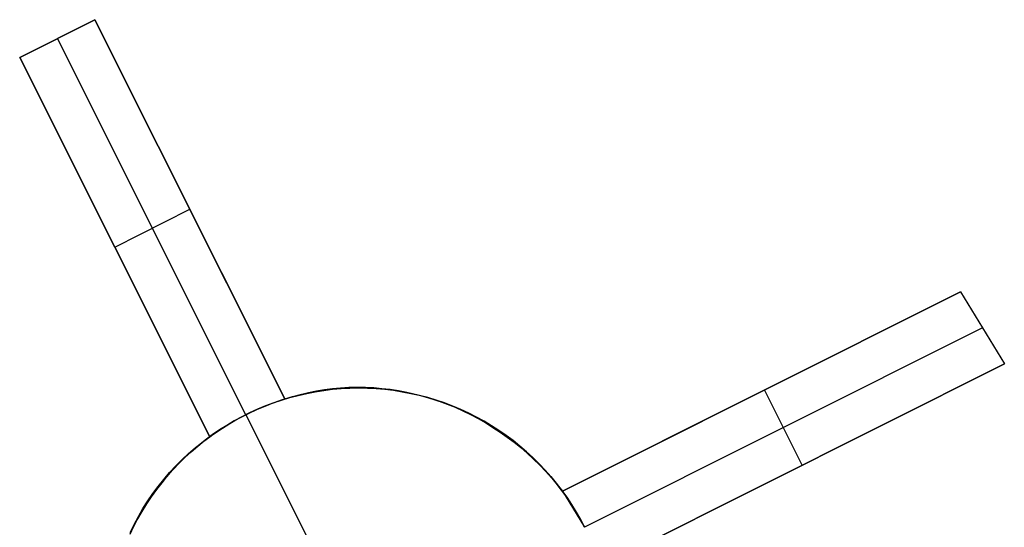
# Model space of a CAD drawing. Header units: millimetres. Extents: x 6038 to 7358, y -8545 to -7225.
# Tile 268 of 285: x 6761.86 to 6773.57, y -7818.69 to -7812.66. Entities that reach past the tile are written whole.
import ezdxf

# ---------------------------------------------------------------- set-up
doc = ezdxf.new("R2010")
doc.units = ezdxf.units.MM
doc.layers.add('color', color=7, linetype='Continuous')

msp = doc.modelspace()

# ---------------------------------------------------------------- linework, layer by layer
at = {"layer": 'color', "color": 254, "true_color": 0xcad1ee}
for p, q in [((6761.865, -7813.11, 11.448), (6762.759, -7812.662, 11.052)), ((6761.865, -7813.11, 11.448), (6762.759, -7812.662, 11.052)), ((6762.759, -7812.662, 10.7), (6761.865, -7813.11, 10.7)), ((6762.759, -7812.662, 10.7), (6761.865, -7813.11, 10.7)), ((6762.759, -7812.662, 11.052), (6765.018, -7817.169, 11.792)), ((6762.759, -7812.662, 10.7), (6762.759, -7812.662, 11.052)), ((6762.759, -7812.662, 11.052), (6765.018, -7817.169, 11.792)), ((6765.018, -7817.169, 5.658), (6762.759, -7812.662, 10.7)), ((6762.759, -7812.662, 10.7), (6762.759, -7812.662, 11.052)), ((6765.018, -7817.169, 5.658), (6762.759, -7812.662, 10.7)), ((6761.865, -7813.11, 11.074), (6762.709, -7812.687, 11.074)), ((6762.312, -7812.886, 10.7), (6762.312, -7812.886, 11.25)), ((6764.552, -7817.356, 5.7), (6762.312, -7812.886, 10.7)), ((6764.124, -7817.617, 12.196), (6761.865, -7813.11, 11.448)), ((6761.865, -7813.11, 10.7), (6761.865, -7813.11, 11.448)), ((6761.865, -7813.11, 10.7), (6761.865, -7813.11, 11.448)), ((6764.124, -7817.617, 12.196), (6761.865, -7813.11, 11.448)), ((6761.865, -7813.11, 10.7), (6764.124, -7817.617, 5.658)), ((6761.865, -7813.11, 10.7), (6764.124, -7817.617, 5.658)), ((6765.018, -7817.169, 8.725), (6763.643, -7814.427, 8.725)), ((6762.659, -7814.695, 8.927), (6764.124, -7817.617, 8.927)), ((6762.994, -7815.364, 8.179), (6763.888, -7814.915, 8.179)), ((6763.888, -7814.915, 8.179), (6763.888, -7814.915, 11.435)), ((6762.994, -7815.364, 8.179), (6762.994, -7815.364, 11.835)), ((6768.316, -7818.265, 11.115), (6773.048, -7815.894, 8.951)), ((6768.316, -7818.265, 11.115), (6773.048, -7815.894, 8.951)), ((6773.048, -7815.894, 8.951), (6768.316, -7818.265, 3.658)), ((6773.048, -7815.894, 8.951), (6768.316, -7818.265, 3.658)), ((6773.048, -7815.894, 8.951), (6773.57, -7816.751, 9.033)), ((6773.048, -7815.894, 8.951), (6773.57, -7816.751, 9.033)), ((6773.309, -7816.322, 8.992), (6768.578, -7818.694, 3.7)), ((6768.316, -7818.265, 7.386), (6771.65, -7816.595, 7.386)), ((6773.57, -7816.751, 9.033), (6768.764, -7819.159, 11.236)), ((6773.57, -7816.751, 9.033), (6768.764, -7819.159, 11.236)), ((6768.764, -7819.159, 3.658), (6773.57, -7816.751, 9.033)), ((6768.764, -7819.159, 3.658), (6773.57, -7816.751, 9.033)), ((6765.175, -7817.126, 3.11), (6765.277, -7817.102, 3.11)), ((6765.283, -7817.101, -7.3), (6765.182, -7817.124, -7.3)), ((6765.283, -7817.101, -7.3), (6765.182, -7817.124, -7.3)), ((6765.202, -7817.114, 11.721), (6765.296, -7817.092, 11.686)), ((6765.202, -7817.114, 11.721), (6765.296, -7817.092, 11.686)), ((6765.277, -7817.102, 3.11), (6765.378, -7817.083, 3.11)), ((6765.385, -7817.082, -7.3), (6765.283, -7817.101, -7.3)), ((6765.385, -7817.082, -7.3), (6765.283, -7817.101, -7.3)), ((6765.296, -7817.092, 11.686), (6765.391, -7817.073, 11.652)), ((6765.296, -7817.092, 11.686), (6765.391, -7817.073, 11.652)), ((6765.378, -7817.083, 3.11), (6765.481, -7817.067, 3.11)), ((6765.487, -7817.066, -7.3), (6765.385, -7817.082, -7.3)), ((6765.487, -7817.066, -7.3), (6765.385, -7817.082, -7.3)), ((6765.391, -7817.073, 11.652), (6765.487, -7817.057, 11.618)), ((6765.391, -7817.073, 11.652), (6765.487, -7817.057, 11.618)), ((6765.481, -7817.067, 3.11), (6765.584, -7817.054, 3.11)), ((6765.487, -7817.057, 11.618), (6765.583, -7817.045, 11.586)), ((6765.487, -7817.057, 11.618), (6765.583, -7817.045, 11.586)), ((6765.59, -7817.053, -7.3), (6765.487, -7817.066, -7.3)), ((6765.59, -7817.053, -7.3), (6765.487, -7817.066, -7.3)), ((6765.583, -7817.045, 11.586), (6765.68, -7817.036, 11.554)), ((6765.583, -7817.045, 11.586), (6765.68, -7817.036, 11.554)), ((6765.584, -7817.054, 3.11), (6765.687, -7817.045, 3.11)), ((6765.693, -7817.045, -7.3), (6765.59, -7817.053, -7.3)), ((6765.693, -7817.045, -7.3), (6765.59, -7817.053, -7.3)), ((6765.68, -7817.036, 11.554), (6765.778, -7817.03, 11.523)), ((6765.68, -7817.036, 11.554), (6765.778, -7817.03, 11.523)), ((6765.687, -7817.045, 3.11), (6765.791, -7817.04, 3.11)), ((6765.797, -7817.039, -7.3), (6765.693, -7817.045, -7.3)), ((6765.797, -7817.039, -7.3), (6765.693, -7817.045, -7.3)), ((6765.778, -7817.03, 11.523), (6765.876, -7817.028, 11.493)), ((6765.778, -7817.03, 11.523), (6765.876, -7817.028, 11.493)), ((6765.791, -7817.04, 3.11), (6765.895, -7817.038, 3.11)), ((6765.9, -7817.038, -7.3), (6765.797, -7817.039, -7.3)), ((6765.9, -7817.038, -7.3), (6765.797, -7817.039, -7.3)), ((6765.876, -7817.028, 11.493), (6765.974, -7817.03, 11.463)), ((6765.876, -7817.028, 11.493), (6765.974, -7817.03, 11.463)), ((6765.895, -7817.038, 3.11), (6765.998, -7817.04, 3.11)), ((6766.004, -7817.04, -7.3), (6765.9, -7817.038, -7.3)), ((6766.004, -7817.04, -7.3), (6765.9, -7817.038, -7.3)), ((6765.974, -7817.03, 11.463), (6766.073, -7817.034, 11.435)), ((6765.974, -7817.03, 11.463), (6766.073, -7817.034, 11.435)), ((6765.998, -7817.04, 3.11), (6766.102, -7817.045, 3.11)), ((6766.107, -7817.045, -7.3), (6766.004, -7817.04, -7.3)), ((6766.107, -7817.045, -7.3), (6766.004, -7817.04, -7.3)), ((6766.073, -7817.034, 11.435), (6766.171, -7817.043, 11.408)), ((6766.073, -7817.034, 11.435), (6766.171, -7817.043, 11.408)), ((6766.102, -7817.045, 3.11), (6766.205, -7817.054, 3.11)), ((6766.21, -7817.054, -7.3), (6766.107, -7817.045, -7.3)), ((6766.21, -7817.054, -7.3), (6766.107, -7817.045, -7.3)), ((6766.171, -7817.043, 11.408), (6766.27, -7817.054, 11.381)), ((6766.171, -7817.043, 11.408), (6766.27, -7817.054, 11.381)), ((6766.205, -7817.054, 3.11), (6766.308, -7817.066, 3.11)), ((6766.313, -7817.067, -7.3), (6766.21, -7817.054, -7.3)), ((6766.313, -7817.067, -7.3), (6766.21, -7817.054, -7.3)), ((6766.27, -7817.054, 11.381), (6766.368, -7817.069, 11.356)), ((6766.27, -7817.054, 11.381), (6766.368, -7817.069, 11.356)), ((6766.308, -7817.066, 3.11), (6766.411, -7817.082, 3.11)), ((6766.416, -7817.083, -7.3), (6766.313, -7817.067, -7.3)), ((6766.416, -7817.083, -7.3), (6766.313, -7817.067, -7.3)), ((6766.368, -7817.069, 11.356), (6766.466, -7817.088, 11.332)), ((6766.368, -7817.069, 11.356), (6766.466, -7817.088, 11.332)), ((6766.411, -7817.082, 3.11), (6766.513, -7817.102, 3.11)), ((6766.517, -7817.103, -7.3), (6766.416, -7817.083, -7.3)), ((6766.517, -7817.103, -7.3), (6766.416, -7817.083, -7.3)), ((6766.466, -7817.088, 11.332), (6766.564, -7817.11, 11.309)), ((6766.466, -7817.088, 11.332), (6766.564, -7817.11, 11.309)), ((6766.513, -7817.102, 3.11), (6766.614, -7817.125, 3.11)), ((6766.618, -7817.126, -7.3), (6766.517, -7817.103, -7.3)), ((6766.618, -7817.126, -7.3), (6766.517, -7817.103, -7.3)), ((6766.564, -7817.11, 11.309), (6766.661, -7817.135, 11.287)), ((6766.564, -7817.11, 11.309), (6766.661, -7817.135, 11.287)), ((6770.682, -7817.08, 6.304), (6770.682, -7817.08, 10.034)), ((6771.167, -7817.955, 6.345), (6770.719, -7817.061, 6.345)), ((6764.781, -7817.253, 3.11), (6764.878, -7817.216, 3.11)), ((6764.885, -7817.213, -7.3), (6764.788, -7817.25, -7.3)), ((6764.885, -7817.213, -7.3), (6764.788, -7817.25, -7.3)), ((6764.815, -7817.239, 5.686), (6764.882, -7817.214, 5.679)), ((6764.815, -7817.239, 5.686), (6764.882, -7817.214, 5.679)), ((6764.878, -7817.216, 3.11), (6764.976, -7817.182, 3.11)), ((6764.882, -7817.214, 5.679), (6764.95, -7817.191, 5.669)), ((6764.882, -7817.214, 5.679), (6764.95, -7817.191, 5.669)), ((6764.983, -7817.18, -7.3), (6764.885, -7817.213, -7.3)), ((6764.983, -7817.18, -7.3), (6764.885, -7817.213, -7.3)), ((6764.95, -7817.191, 5.669), (6765.018, -7817.169, 5.658)), ((6764.95, -7817.191, 5.669), (6765.018, -7817.169, 5.658)), ((6764.976, -7817.182, 3.11), (6765.075, -7817.152, 3.11)), ((6765.082, -7817.15, -7.3), (6764.983, -7817.18, -7.3)), ((6765.082, -7817.15, -7.3), (6764.983, -7817.18, -7.3)), ((6765.018, -7817.169, 11.792), (6765.109, -7817.14, 11.756)), ((6765.018, -7817.169, 11.792), (6765.109, -7817.14, 11.756)), ((6765.018, -7817.169, 5.658), (6765.018, -7817.169, 11.792)), ((6765.018, -7817.169, 5.658), (6765.018, -7817.169, 11.792)), ((6765.075, -7817.152, 3.11), (6765.175, -7817.126, 3.11)), ((6765.182, -7817.124, -7.3), (6765.082, -7817.15, -7.3)), ((6765.182, -7817.124, -7.3), (6765.082, -7817.15, -7.3)), ((6765.109, -7817.14, 11.756), (6765.202, -7817.114, 11.721)), ((6765.109, -7817.14, 11.756), (6765.202, -7817.114, 11.721)), ((6766.614, -7817.125, 3.11), (6766.714, -7817.152, 3.11)), ((6766.718, -7817.153, -7.3), (6766.618, -7817.126, -7.3)), ((6766.718, -7817.153, -7.3), (6766.618, -7817.126, -7.3)), ((6766.661, -7817.135, 11.287), (6766.757, -7817.163, 11.266)), ((6766.661, -7817.135, 11.287), (6766.757, -7817.163, 11.266)), ((6766.714, -7817.152, 3.11), (6766.813, -7817.182, 3.11)), ((6766.817, -7817.183, -7.3), (6766.718, -7817.153, -7.3)), ((6766.817, -7817.183, -7.3), (6766.718, -7817.153, -7.3)), ((6766.757, -7817.163, 11.266), (6766.853, -7817.195, 11.246)), ((6766.757, -7817.163, 11.266), (6766.853, -7817.195, 11.246)), ((6766.813, -7817.182, 3.11), (6766.912, -7817.215, 3.11)), ((6766.915, -7817.216, -7.3), (6766.817, -7817.183, -7.3)), ((6766.915, -7817.216, -7.3), (6766.817, -7817.183, -7.3)), ((6766.853, -7817.195, 11.246), (6766.948, -7817.23, 11.228)), ((6766.853, -7817.195, 11.246), (6766.948, -7817.23, 11.228)), ((6766.912, -7817.215, 3.11), (6767.009, -7817.252, 3.11)), ((6767.012, -7817.253, -7.3), (6766.915, -7817.216, -7.3)), ((6767.012, -7817.253, -7.3), (6766.915, -7817.216, -7.3)), ((6766.948, -7817.23, 11.228), (6767.041, -7817.268, 11.211)), ((6766.948, -7817.23, 11.228), (6767.041, -7817.268, 11.211)), ((6764.498, -7817.383, 3.11), (6764.591, -7817.336, 3.11)), ((6764.598, -7817.333, -7.3), (6764.506, -7817.379, -7.3)), ((6764.598, -7817.333, -7.3), (6764.506, -7817.379, -7.3)), ((6764.552, -7817.356, 5.7), (6764.617, -7817.324, 5.699)), ((6764.552, -7817.356, 5.7), (6764.617, -7817.324, 5.699)), ((6764.591, -7817.336, 3.11), (6764.685, -7817.293, 3.11)), ((6764.692, -7817.29, -7.3), (6764.598, -7817.333, -7.3)), ((6764.692, -7817.29, -7.3), (6764.598, -7817.333, -7.3)), ((6764.617, -7817.324, 5.699), (6764.682, -7817.294, 5.697)), ((6764.617, -7817.324, 5.699), (6764.682, -7817.294, 5.697)), ((6764.682, -7817.294, 5.697), (6764.748, -7817.266, 5.692)), ((6764.682, -7817.294, 5.697), (6764.748, -7817.266, 5.692)), ((6764.685, -7817.293, 3.11), (6764.781, -7817.253, 3.11)), ((6764.788, -7817.25, -7.3), (6764.692, -7817.29, -7.3)), ((6764.788, -7817.25, -7.3), (6764.692, -7817.29, -7.3)), ((6764.748, -7817.266, 5.692), (6764.815, -7817.239, 5.686)), ((6764.748, -7817.266, 5.692), (6764.815, -7817.239, 5.686)), ((6767.009, -7817.252, 3.11), (6767.104, -7817.292, 3.11)), ((6767.108, -7817.293, -7.3), (6767.012, -7817.253, -7.3)), ((6767.108, -7817.293, -7.3), (6767.012, -7817.253, -7.3)), ((6767.041, -7817.268, 11.211), (6767.134, -7817.31, 11.195)), ((6767.041, -7817.268, 11.211), (6767.134, -7817.31, 11.195)), ((6767.104, -7817.292, 3.11), (6767.198, -7817.335, 3.11)), ((6767.202, -7817.337, -7.3), (6767.108, -7817.293, -7.3)), ((6767.202, -7817.337, -7.3), (6767.108, -7817.293, -7.3)), ((6767.134, -7817.31, 11.195), (6767.225, -7817.354, 11.18)), ((6767.134, -7817.31, 11.195), (6767.225, -7817.354, 11.18)), ((6767.198, -7817.335, 3.11), (6767.291, -7817.382, 3.11)), ((6767.294, -7817.383, -7.3), (6767.202, -7817.337, -7.3)), ((6767.294, -7817.383, -7.3), (6767.202, -7817.337, -7.3)), ((6764.301, -7817.497, 5.686), (6764.362, -7817.459, 5.692)), ((6764.301, -7817.497, 5.686), (6764.362, -7817.459, 5.692)), ((6764.318, -7817.486, 3.11), (6764.407, -7817.433, 3.11)), ((6764.415, -7817.429, -7.3), (6764.326, -7817.482, -7.3)), ((6764.415, -7817.429, -7.3), (6764.326, -7817.482, -7.3)), ((6764.362, -7817.459, 5.692), (6764.424, -7817.423, 5.697)), ((6764.362, -7817.459, 5.692), (6764.424, -7817.423, 5.697)), ((6764.407, -7817.433, 3.11), (6764.498, -7817.383, 3.11)), ((6764.506, -7817.379, -7.3), (6764.415, -7817.429, -7.3)), ((6764.506, -7817.379, -7.3), (6764.415, -7817.429, -7.3)), ((6764.424, -7817.423, 5.697), (6764.488, -7817.389, 5.699)), ((6764.424, -7817.423, 5.697), (6764.488, -7817.389, 5.699)), ((6764.488, -7817.389, 5.699), (6764.552, -7817.356, 5.7)), ((6764.488, -7817.389, 5.699), (6764.552, -7817.356, 5.7)), ((6764.552, -7817.356, 5.7), (6764.552, -7817.356, -7.3)), ((6764.552, -7817.356, -7.3), (6765.336, -7818.92, -7.3)), ((6767.225, -7817.354, 11.18), (6767.315, -7817.402, 11.167)), ((6767.225, -7817.354, 11.18), (6767.315, -7817.402, 11.167)), ((6767.291, -7817.382, 3.11), (6767.382, -7817.432, 3.11)), ((6767.385, -7817.433, -7.3), (6767.294, -7817.383, -7.3)), ((6767.385, -7817.433, -7.3), (6767.294, -7817.383, -7.3)), ((6767.315, -7817.402, 11.167), (6767.404, -7817.452, 11.155)), ((6767.315, -7817.402, 11.167), (6767.404, -7817.452, 11.155)), ((6767.382, -7817.432, 3.11), (6767.471, -7817.485, 3.11)), ((6767.474, -7817.486, -7.3), (6767.385, -7817.433, -7.3)), ((6767.474, -7817.486, -7.3), (6767.385, -7817.433, -7.3)), ((6767.404, -7817.452, 11.155), (6767.491, -7817.506, 11.144)), ((6767.404, -7817.452, 11.155), (6767.491, -7817.506, 11.144)), ((6768.764, -7819.159, 7.447), (6772.152, -7817.462, 7.447)), ((6764.124, -7817.617, 5.658), (6764.181, -7817.576, 5.669)), ((6764.124, -7817.617, 5.658), (6764.181, -7817.576, 5.669)), ((6764.146, -7817.601, 3.11), (6764.231, -7817.542, 3.11)), ((6764.238, -7817.537, -7.3), (6764.153, -7817.596, -7.3)), ((6764.238, -7817.537, -7.3), (6764.153, -7817.596, -7.3)), ((6764.181, -7817.576, 5.669), (6764.241, -7817.536, 5.679)), ((6764.181, -7817.576, 5.669), (6764.241, -7817.536, 5.679)), ((6764.231, -7817.542, 3.11), (6764.318, -7817.486, 3.11)), ((6764.326, -7817.482, -7.3), (6764.238, -7817.537, -7.3)), ((6764.326, -7817.482, -7.3), (6764.238, -7817.537, -7.3)), ((6764.241, -7817.536, 5.679), (6764.301, -7817.497, 5.686)), ((6764.241, -7817.536, 5.679), (6764.301, -7817.497, 5.686)), ((6767.471, -7817.485, 3.11), (6767.559, -7817.541, 3.11)), ((6767.561, -7817.542, -7.3), (6767.474, -7817.486, -7.3)), ((6767.561, -7817.542, -7.3), (6767.474, -7817.486, -7.3)), ((6767.491, -7817.506, 11.144), (6767.576, -7817.562, 11.134)), ((6767.491, -7817.506, 11.144), (6767.576, -7817.562, 11.134)), ((6767.559, -7817.541, 3.11), (6767.644, -7817.6, 3.11)), ((6767.646, -7817.601, -7.3), (6767.561, -7817.542, -7.3)), ((6767.646, -7817.601, -7.3), (6767.561, -7817.542, -7.3)), ((6767.576, -7817.562, 11.134), (6767.66, -7817.621, 11.126)), ((6767.576, -7817.562, 11.134), (6767.66, -7817.621, 11.126)), ((6763.954, -7817.747, 12.286), (6764.037, -7817.681, 12.241)), ((6763.954, -7817.747, 12.286), (6764.037, -7817.681, 12.241)), ((6763.981, -7817.728, 3.11), (6764.062, -7817.663, 3.11)), ((6764.07, -7817.658, -7.3), (6763.989, -7817.722, -7.3)), ((6764.07, -7817.658, -7.3), (6763.989, -7817.722, -7.3)), ((6764.037, -7817.681, 12.241), (6764.124, -7817.617, 12.196)), ((6764.037, -7817.681, 12.241), (6764.124, -7817.617, 12.196)), ((6764.062, -7817.663, 3.11), (6764.146, -7817.601, 3.11)), ((6764.153, -7817.596, -7.3), (6764.07, -7817.658, -7.3)), ((6764.153, -7817.596, -7.3), (6764.07, -7817.658, -7.3)), ((6764.124, -7817.617, 12.196), (6764.124, -7817.617, 5.658)), ((6764.124, -7817.617, 12.196), (6764.124, -7817.617, 5.658)), ((6767.644, -7817.6, 3.11), (6767.727, -7817.662, 3.11)), ((6767.729, -7817.663, -7.3), (6767.646, -7817.601, -7.3)), ((6767.729, -7817.663, -7.3), (6767.646, -7817.601, -7.3)), ((6767.66, -7817.621, 11.126), (6767.741, -7817.683, 11.119)), ((6767.66, -7817.621, 11.126), (6767.741, -7817.683, 11.119)), ((6767.727, -7817.662, 3.11), (6767.808, -7817.726, 3.11)), ((6767.81, -7817.728, -7.3), (6767.729, -7817.663, -7.3)), ((6767.81, -7817.728, -7.3), (6767.729, -7817.663, -7.3)), ((6767.741, -7817.683, 11.119), (6767.821, -7817.747, 11.114)), ((6767.741, -7817.683, 11.119), (6767.821, -7817.747, 11.114)), ((6763.826, -7817.866, 3.11), (6763.903, -7817.796, 3.11)), ((6763.91, -7817.789, -7.3), (6763.833, -7817.859, -7.3)), ((6763.91, -7817.789, -7.3), (6763.833, -7817.859, -7.3)), ((6763.873, -7817.817, 12.332), (6763.954, -7817.747, 12.286)), ((6763.873, -7817.817, 12.332), (6763.954, -7817.747, 12.286)), ((6763.903, -7817.796, 3.11), (6763.981, -7817.728, 3.11)), ((6763.989, -7817.722, -7.3), (6763.91, -7817.789, -7.3)), ((6763.989, -7817.722, -7.3), (6763.91, -7817.789, -7.3)), ((6767.808, -7817.726, 3.11), (6767.887, -7817.794, 3.11)), ((6767.889, -7817.795, -7.3), (6767.81, -7817.728, -7.3)), ((6767.889, -7817.795, -7.3), (6767.81, -7817.728, -7.3)), ((6767.821, -7817.747, 11.114), (6767.899, -7817.814, 11.11)), ((6767.821, -7817.747, 11.114), (6767.899, -7817.814, 11.11)), ((6767.887, -7817.794, 3.11), (6767.963, -7817.864, 3.11)), ((6767.965, -7817.865, -7.3), (6767.889, -7817.795, -7.3)), ((6767.965, -7817.865, -7.3), (6767.889, -7817.795, -7.3)), ((6767.899, -7817.814, 11.11), (6767.974, -7817.884, 11.107)), ((6767.899, -7817.814, 11.11), (6767.974, -7817.884, 11.107)), ((6763.759, -7817.932, -7.3), (6763.688, -7818.007, -7.3)), ((6763.759, -7817.932, -7.3), (6763.688, -7818.007, -7.3)), ((6763.719, -7817.965, 12.423), (6763.795, -7817.889, 12.377)), ((6763.719, -7817.965, 12.423), (6763.795, -7817.889, 12.377)), ((6763.753, -7817.939, 3.11), (6763.826, -7817.866, 3.11)), ((6763.833, -7817.859, -7.3), (6763.759, -7817.932, -7.3)), ((6763.833, -7817.859, -7.3), (6763.759, -7817.932, -7.3)), ((6763.795, -7817.889, 12.377), (6763.873, -7817.817, 12.332)), ((6763.795, -7817.889, 12.377), (6763.873, -7817.817, 12.332)), ((6767.963, -7817.864, 3.11), (6768.037, -7817.937, 3.11)), ((6768.039, -7817.938, -7.3), (6767.965, -7817.865, -7.3)), ((6768.039, -7817.938, -7.3), (6767.965, -7817.865, -7.3)), ((6767.974, -7817.884, 11.107), (6768.048, -7817.956, 11.106)), ((6767.974, -7817.884, 11.107), (6768.048, -7817.956, 11.106)), ((6763.577, -7818.124, 12.514), (6763.647, -7818.043, 12.468)), ((6763.577, -7818.124, 12.514), (6763.647, -7818.043, 12.468)), ((6763.613, -7818.092, 3.11), (6763.681, -7818.014, 3.11)), ((6763.688, -7818.007, -7.3), (6763.619, -7818.084, -7.3)), ((6763.688, -7818.007, -7.3), (6763.619, -7818.084, -7.3)), ((6763.647, -7818.043, 12.468), (6763.719, -7817.965, 12.423)), ((6763.647, -7818.043, 12.468), (6763.719, -7817.965, 12.423)), ((6763.681, -7818.014, 3.11), (6763.753, -7817.939, 3.11)), ((6768.037, -7817.937, 3.11), (6768.109, -7818.012, 3.11)), ((6768.11, -7818.013, -7.3), (6768.039, -7817.938, -7.3)), ((6768.11, -7818.013, -7.3), (6768.039, -7817.938, -7.3)), ((6768.048, -7817.956, 11.106), (6768.119, -7818.03, 11.106)), ((6768.048, -7817.956, 11.106), (6768.119, -7818.03, 11.106)), ((6768.109, -7818.012, 3.11), (6768.177, -7818.09, 3.11)), ((6768.178, -7818.091, -7.3), (6768.11, -7818.013, -7.3)), ((6768.178, -7818.091, -7.3), (6768.11, -7818.013, -7.3)), ((6768.119, -7818.03, 11.106), (6768.187, -7818.106, 11.108)), ((6768.119, -7818.03, 11.106), (6768.187, -7818.106, 11.108)), ((6771.167, -7817.955, 10.136), (6771.167, -7817.955, 6.345)), ((6763.553, -7818.164, -7.3), (6763.49, -7818.246, -7.3)), ((6763.553, -7818.164, -7.3), (6763.49, -7818.246, -7.3)), ((6763.51, -7818.207, 12.559), (6763.577, -7818.124, 12.514)), ((6763.51, -7818.207, 12.559), (6763.577, -7818.124, 12.514)), ((6763.547, -7818.172, 3.11), (6763.613, -7818.092, 3.11)), ((6763.619, -7818.084, -7.3), (6763.553, -7818.164, -7.3)), ((6763.619, -7818.084, -7.3), (6763.553, -7818.164, -7.3)), ((6768.177, -7818.09, 3.11), (6768.243, -7818.17, 3.11)), ((6768.244, -7818.171, -7.3), (6768.178, -7818.091, -7.3)), ((6768.244, -7818.171, -7.3), (6768.178, -7818.091, -7.3)), ((6768.187, -7818.106, 11.108), (6768.253, -7818.185, 11.111)), ((6768.187, -7818.106, 11.108), (6768.253, -7818.185, 11.111)), ((6763.423, -7818.339, 3.11), (6763.484, -7818.254, 3.11)), ((6763.49, -7818.246, -7.3), (6763.429, -7818.33, -7.3)), ((6763.49, -7818.246, -7.3), (6763.429, -7818.33, -7.3)), ((6763.447, -7818.293, 12.604), (6763.51, -7818.207, 12.559)), ((6763.447, -7818.293, 12.604), (6763.51, -7818.207, 12.559)), ((6763.484, -7818.254, 3.11), (6763.547, -7818.172, 3.11)), ((6768.243, -7818.17, 3.11), (6768.307, -7818.252, 3.11)), ((6768.307, -7818.253, -7.3), (6768.244, -7818.171, -7.3)), ((6768.307, -7818.253, -7.3), (6768.244, -7818.171, -7.3)), ((6768.253, -7818.185, 11.111), (6768.316, -7818.265, 11.115)), ((6768.253, -7818.185, 11.111), (6768.316, -7818.265, 11.115)), ((6768.307, -7818.252, 3.11), (6768.367, -7818.337, 3.11)), ((6768.367, -7818.337, -7.3), (6768.307, -7818.253, -7.3)), ((6768.367, -7818.337, -7.3), (6768.307, -7818.253, -7.3)), ((6768.316, -7818.265, 11.115), (6768.316, -7818.265, 3.658)), ((6768.316, -7818.265, 3.658), (6768.578, -7818.694, 3.7)), ((6768.316, -7818.265, 11.115), (6768.316, -7818.265, 3.658)), ((6768.316, -7818.265, 3.658), (6768.578, -7818.694, 3.7)), ((6763.33, -7818.472, 12.693), (6763.387, -7818.381, 12.649)), ((6763.33, -7818.472, 12.693), (6763.387, -7818.381, 12.649)), ((6763.366, -7818.425, 3.11), (6763.423, -7818.339, 3.11)), ((6763.429, -7818.33, -7.3), (6763.372, -7818.416, -7.3)), ((6763.429, -7818.33, -7.3), (6763.372, -7818.416, -7.3)), ((6763.387, -7818.381, 12.649), (6763.447, -7818.293, 12.604)), ((6763.387, -7818.381, 12.649), (6763.447, -7818.293, 12.604)), ((6768.425, -7818.424, -7.3), (6768.367, -7818.337, -7.3)), ((6768.367, -7818.337, 3.11), (6768.424, -7818.423, 3.11)), ((6768.425, -7818.424, -7.3), (6768.367, -7818.337, -7.3)), ((6763.261, -7818.604, 3.11), (6763.312, -7818.514, 3.11)), ((6763.318, -7818.504, -7.3), (6763.266, -7818.594, -7.3)), ((6763.318, -7818.504, -7.3), (6763.266, -7818.594, -7.3)), ((6763.276, -7818.565, 12.737), (6763.33, -7818.472, 12.693)), ((6763.276, -7818.565, 12.737), (6763.33, -7818.472, 12.693)), ((6763.312, -7818.514, 3.11), (6763.366, -7818.425, 3.11)), ((6763.372, -7818.416, -7.3), (6763.318, -7818.504, -7.3)), ((6763.372, -7818.416, -7.3), (6763.318, -7818.504, -7.3)), ((6768.424, -7818.423, 3.11), (6768.479, -7818.512, 3.11)), ((6768.479, -7818.512, -7.3), (6768.425, -7818.424, -7.3)), ((6768.479, -7818.512, -7.3), (6768.425, -7818.424, -7.3)), ((6768.53, -7818.602, -7.3), (6768.479, -7818.512, -7.3)), ((6768.479, -7818.512, 3.11), (6768.53, -7818.602, 3.11)), ((6768.53, -7818.602, -7.3), (6768.479, -7818.512, -7.3)), ((6763.213, -7818.696, 3.11), (6763.261, -7818.604, 3.11)), ((6763.266, -7818.594, -7.3), (6763.218, -7818.686, -7.3)), ((6763.266, -7818.594, -7.3), (6763.218, -7818.686, -7.3)), ((6763.226, -7818.66, 12.781), (6763.276, -7818.565, 12.737)), ((6763.226, -7818.66, 12.781), (6763.276, -7818.565, 12.737)), ((6768.578, -7818.694, -7.3), (6768.53, -7818.602, -7.3)), ((6768.53, -7818.602, 3.11), (6768.578, -7818.694, 3.11)), ((6768.578, -7818.694, -7.3), (6768.53, -7818.602, -7.3)), ((6763.218, -7818.686, -7.3), (6763.173, -7818.779, -7.3)), ((6763.218, -7818.686, -7.3), (6763.173, -7818.779, -7.3)), ((6763.179, -7818.757, 12.825), (6763.226, -7818.66, 12.781)), ((6763.179, -7818.757, 12.825), (6763.226, -7818.66, 12.781))]:
    msp.add_line(p, q, dxfattribs=at)

doc.saveas('drawing.dxf')
